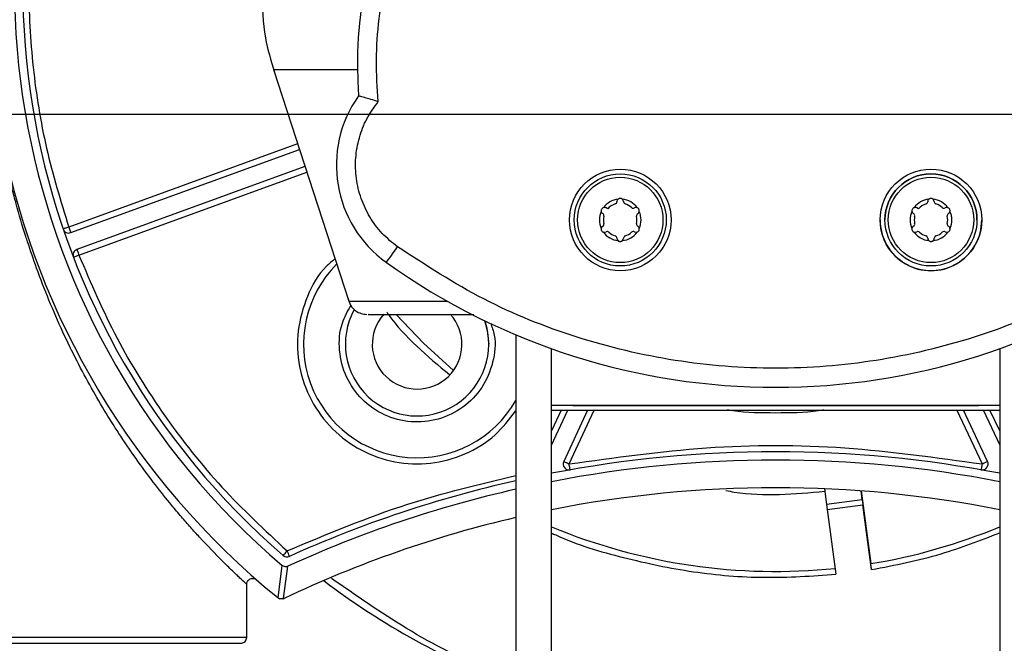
# Model space of a CAD drawing. Header units: inches. Extents: x 170 to 288, y 234 to 248.
# Tile 448 of 480: x 260.3885 to 260.4966, y 244.0857 to 244.1541. Entities that reach past the tile are written whole.
import ezdxf

# ---------------------------------------------------------------- set-up
doc = ezdxf.new("R2010")
doc.units = ezdxf.units.IN
doc.header["$LTSCALE"] = 0.25
doc.header["$MEASUREMENT"] = 0
doc.layers.add('ANNOTATIONS', color=1, linetype='Continuous')
doc.layers.add('STANDARD Z GUIDE MOTOR RH', color=7, linetype='Continuous')
doc.styles.add('ARIAL', font='arial.ttf', dxfattribs={"height": 0.09375})
doc.dimstyles.new('STANDARD$0', dxfattribs={"dimtxt": 0.09375, "dimasz": 0.09375, "dimexe": 0.03125, "dimexo": 0.046875, "dimgap": 0.09, "dimtad": 0, "dimtih": 1, "dimtoh": 1, "dimdec": 4, "dimzin": 0, "dimdsep": 46, "dimtxsty": 'ARIAL', "dimcen": 0.09, "dimadec": 0, "dimazin": 0, "dimtfac": 1, "dimtdec": 4, "dimtofl": 0, "dimtmove": 0, "dimatfit": 1, "dimfxl": 1, "dimtolj": 1, "dimtzin": 0, "dimarcsym": 0})

# ---------------------------------------------------------------- blocks, each defined once
blk = doc.blocks.new('*D53')
at = {"layer": 'ANNOTATIONS', "color": 0, "lineweight": -2, "transparency": 16777216}
for p, q in [((259.7476886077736, 244.1437778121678), (261.4626251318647, 244.1437778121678)), ((261.4313751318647, 244.0500278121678), (261.4313751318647, 242.3590412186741)), ((261.4313751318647, 240.2331944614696), (261.4313751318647, 241.9241810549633)), ((260.153938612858, 240.1394444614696), (261.4626251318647, 240.1394444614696))]:
    blk.add_line(p, q, dxfattribs=at)
at = {"layer": 'ANNOTATIONS', "color": 0, "transparency": 16777216}
for points in [[(261.4157501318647, 244.0500278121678), (261.4470001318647, 244.0500278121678), (261.4313751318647, 244.1437778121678)], [(261.4157501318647, 240.2331944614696), (261.4470001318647, 240.2331944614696), (261.4313751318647, 240.1394444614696)]]:
    blk.add_solid(points, dxfattribs=at)
at = {"layer": 'defpoints', "color": 0, "transparency": 16777216}
for p in [(259.7008136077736, 244.1437778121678), (261.4313751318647, 244.1437778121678), (260.107063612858, 240.1394444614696)]:
    blk.add_point(p, dxfattribs=at)
at = {"layer": 'ANNOTATIONS', "color": 0, "transparency": 16777216, "insert": (261.4313751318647, 242.1416111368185), "char_height": 0.09375, "attachment_point": 5, "style": 'ARIAL'}
blk.add_mtext('\\A1;OPENING \\PHEIGHT', dxfattribs=at)
blk = doc.blocks.new('*D54')
at = {"layer": 'ANNOTATIONS', "color": 0, "lineweight": -2, "transparency": 16777216}
for p, q in [((260.8643552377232, 245.1923245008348), (261.4626251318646, 245.1923245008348)), ((261.4313751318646, 245.0985745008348), (261.4313751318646, 244.8065568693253)), ((261.4313751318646, 244.2375278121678), (261.4313751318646, 244.5295454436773)), ((259.7476886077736, 244.1437778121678), (261.4626251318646, 244.1437778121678))]:
    blk.add_line(p, q, dxfattribs=at)
at = {"layer": 'ANNOTATIONS', "color": 0, "transparency": 16777216}
for points in [[(261.4157501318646, 245.0985745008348), (261.4470001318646, 245.0985745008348), (261.4313751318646, 245.1923245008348)], [(261.4157501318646, 244.2375278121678), (261.4470001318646, 244.2375278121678), (261.4313751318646, 244.1437778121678)]]:
    blk.add_solid(points, dxfattribs=at)
at = {"layer": 'defpoints', "color": 0, "transparency": 16777216}
for p in [(260.8174802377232, 245.1923245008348), (261.4313751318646, 245.1923245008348), (259.7008136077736, 244.1437778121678)]:
    blk.add_point(p, dxfattribs=at)
at = {"layer": 'ANNOTATIONS', "color": 0, "transparency": 16777216, "insert": (261.4313751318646, 244.6680511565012), "char_height": 0.09375, "attachment_point": 5, "style": 'ARIAL'}
blk.add_mtext('\\A1;HEADROOM', dxfattribs=at)

msp = doc.modelspace()

# ---------------------------------------------------------------- linework, layer by layer
at = {"layer": 'STANDARD Z GUIDE MOTOR RH'}
for p, q in [((260.4163858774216, 244.1486806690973), (260.424649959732, 244.1232451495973)), ((260.4190360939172, 244.1405238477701), (260.3939113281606, 244.1313796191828)), ((260.3941357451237, 244.1307630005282), (260.4192389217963, 244.1398994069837)), ((260.3941357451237, 244.1307629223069), (260.4192390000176, 244.1398993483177)), ((260.4198476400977, 244.1380260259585), (260.3948089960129, 244.1289131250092)), ((260.3950333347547, 244.1282966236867), (260.4200504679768, 244.1374016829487)), ((260.4530914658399, 244.1333732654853), (260.4529183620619, 244.1334731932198)), ((260.4872121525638, 244.1333727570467), (260.487039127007, 244.1334726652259)), ((260.4295754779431, 244.1269413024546), (260.4301216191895, 244.1265651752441)), ((260.4429880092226, 244.1195569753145), (260.4429853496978, 243.9458712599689)), ((260.4469223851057, 243.9458712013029), (260.4469249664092, 244.1180291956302)), ((260.4961375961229, 244.1180284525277), (260.4961362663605, 244.0309177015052)), ((260.4469248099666, 244.1074450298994), (260.4487203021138, 244.1112952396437)), ((260.4469248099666, 244.1074451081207), (260.4487202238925, 244.1112952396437)), ((260.4479961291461, 244.1112951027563), (260.4469248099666, 244.108997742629)), ((260.4508923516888, 244.1112953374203), (260.4482611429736, 244.1056529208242)), ((260.4488557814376, 244.1053757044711), (260.4516162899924, 244.1112953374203)), ((260.4914460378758, 244.1112947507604), (260.4942063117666, 244.1053750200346)), ((260.4948010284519, 244.1056522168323), (260.4921699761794, 244.1112947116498)), ((260.4943334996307, 244.1113128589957), (260.4961374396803, 244.1074442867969)), ((260.494333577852, 244.1113128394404), (260.4961374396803, 244.1074443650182)), ((260.4961374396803, 244.1089969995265), (260.495066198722, 244.1112943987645)), ((260.4769073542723, 244.1026511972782), (260.4771366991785, 244.1009306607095)), ((260.4810391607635, 244.1014507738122), (260.4809104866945, 244.1024162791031)), ((260.4809105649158, 244.1024162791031), (260.4819744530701, 244.094433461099)), ((260.4810391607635, 244.1014507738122), (260.4771366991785, 244.1009306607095)), ((260.4771366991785, 244.1009306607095), (260.4772090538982, 244.1003875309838)), ((260.4772090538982, 244.1003875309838), (260.4811115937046, 244.1009076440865)), ((260.4820611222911, 244.0937830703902), (260.4811115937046, 244.1009076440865)), ((260.4772090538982, 244.1003875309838), (260.478158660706, 244.0932628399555)), ((260.4169056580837, 244.0906710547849), (260.4173570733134, 244.0942343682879)), ((260.417507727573, 244.0905986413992), (260.4179613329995, 244.0941501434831)), ((260.4134599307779, 244.0863630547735), (260.4134600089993, 244.092161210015)), ((260.4169056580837, 244.0906710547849), (260.4168620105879, 244.0907036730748)), ((260.417507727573, 244.0905986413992), (260.4175572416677, 244.0906197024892))]:
    msp.add_line(p, q, dxfattribs=at)
at = {"layer": 'STANDARD Z GUIDE MOTOR RH', "flags": 128}
for points in [[(260.4163858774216, 244.1486806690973), (260.4164423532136, 244.1486806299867), (260.4169085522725, 244.1486805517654), (260.4178418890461, 244.148680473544), (260.4192345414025, 244.1486803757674), (260.4210744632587, 244.1486802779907), (260.4233460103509, 244.1486801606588), (260.4256031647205, 244.1486800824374)], [(260.3939113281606, 244.1313796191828), (260.3937901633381, 244.1313382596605), (260.3936736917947, 244.13129848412), (260.3935662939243, 244.1312618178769), (260.393472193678, 244.1312296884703), (260.3933949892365, 244.1312033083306), (260.3933375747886, 244.1311837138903), (260.393302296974, 244.1311716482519), (260.3932903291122, 244.1311675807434)], [(260.3939113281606, 244.1313796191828), (260.3939550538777, 244.1312593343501), (260.3939972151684, 244.1311436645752), (260.3940360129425, 244.1310370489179), (260.3940699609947, 244.1309436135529), (260.3940978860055, 244.1308669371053), (260.3941186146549, 244.1308099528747), (260.3941314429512, 244.130774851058), (260.3941357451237, 244.1307630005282)], [(260.4526854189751, 244.1316973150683), (260.4526849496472, 244.1317141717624), (260.452679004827, 244.131755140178)], [(260.4562631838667, 244.1317551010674), (260.4562573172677, 244.1317141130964), (260.4562567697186, 244.1316972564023)], [(260.4868061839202, 244.1316968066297), (260.4868056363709, 244.1317136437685), (260.4867997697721, 244.1317546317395)], [(260.4903839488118, 244.1317545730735), (260.4903780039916, 244.1317136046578), (260.4903775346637, 244.1316967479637)], [(260.3948089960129, 244.1289132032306), (260.3948132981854, 244.1289013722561), (260.3948260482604, 244.1288662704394), (260.3948467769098, 244.1288093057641), (260.3948747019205, 244.1287326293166), (260.3949087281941, 244.1286391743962), (260.3949475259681, 244.1285325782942), (260.3949896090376, 244.1284169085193), (260.3950333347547, 244.1282966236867)], [(260.4287949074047, 244.127491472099), (260.4288183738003, 244.1275242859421), (260.4288878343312, 244.1276214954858), (260.429000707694, 244.1277793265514), (260.4291525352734, 244.1279917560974), (260.4293376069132, 244.128250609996), (260.4295487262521, 244.1285459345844), (260.429777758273, 244.1288663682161), (260.4300159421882, 244.1291996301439)], [(260.3943772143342, 244.1282966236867), (260.3943866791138, 244.1281854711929), (260.3944214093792, 244.1280599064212)], [(260.3944214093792, 244.1280599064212), (260.394433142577, 244.1280644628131), (260.3944679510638, 244.1280779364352), (260.3945245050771, 244.1280997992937), (260.3946006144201, 244.1281292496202), (260.394693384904, 244.1281651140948), (260.3947991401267, 244.1282060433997), (260.3949139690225, 244.128250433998), (260.3950333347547, 244.1282966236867)], [(260.424649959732, 244.1232451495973), (260.424791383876, 244.1232450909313), (260.425384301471, 244.12324501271), (260.426434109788, 244.1232449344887), (260.4279303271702, 244.123244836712), (260.4298582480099, 244.1232447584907), (260.4321987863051, 244.1232446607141), (260.434928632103, 244.1232445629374), (260.4354684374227, 244.1232445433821)], [(260.4298782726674, 244.1217876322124), (260.4328521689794, 244.1186176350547), (260.4361452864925, 244.1156258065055)], [(260.4361452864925, 244.1156257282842), (260.4328521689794, 244.1186175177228), (260.4299156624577, 244.1217443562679)], [(260.4396036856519, 244.1210854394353), (260.4398338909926, 244.1202839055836), (260.4400352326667, 244.1185145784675)], [(260.4469248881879, 244.1118373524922), (260.4476584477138, 244.1118373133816), (260.4491768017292, 244.1118372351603), (260.4510940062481, 244.1118371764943), (260.4533759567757, 244.111837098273), (260.4559819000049, 244.1118370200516), (260.4588653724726, 244.1118369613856), (260.4619747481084, 244.1118368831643), (260.4652547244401, 244.1118368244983), (260.4686467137, 244.1118367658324), (260.4720901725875, 244.1118367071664)], [(260.4492497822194, 244.111799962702), (260.4494319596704, 244.1118000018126), (260.4500813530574, 244.1118000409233), (260.4511880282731, 244.1118000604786), (260.4527282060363, 244.1118000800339), (260.4546691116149, 244.1118000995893), (260.4569694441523, 244.1118000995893), (260.459580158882, 244.1118000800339), (260.4624455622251, 244.1118000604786), (260.465504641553, 244.1118000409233), (260.468692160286, 244.1118000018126), (260.4719401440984, 244.1117999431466)], [(260.4719401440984, 244.1117999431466), (260.4751794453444, 244.111799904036), (260.4783409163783, 244.11179984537), (260.4813573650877, 244.1117997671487), (260.4841643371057, 244.1117997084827), (260.4867019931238, 244.1117996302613), (260.4889164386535, 244.1117995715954), (260.4907602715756, 244.111799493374), (260.4921942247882, 244.111799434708), (260.4931878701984, 244.1117993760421), (260.4937198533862, 244.1117993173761), (260.4938125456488, 244.1117992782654)], [(260.4720901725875, 244.1118367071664), (260.4755236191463, 244.1118366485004), (260.478885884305, 244.1118366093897), (260.48211681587, 244.1118365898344), (260.4851589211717, 244.1118365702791), (260.487957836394, 244.1118365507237), (260.4926314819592, 244.1118365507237), (260.4944228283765, 244.1118365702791), (260.4958057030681, 244.1118366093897), (260.4961374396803, 244.1118366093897)], [(260.4482611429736, 244.1056529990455), (260.4482725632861, 244.1056476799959), (260.4483064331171, 244.1056318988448), (260.4483613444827, 244.105606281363), (260.4484353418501, 244.1055717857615), (260.4485254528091, 244.1055297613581), (260.4486282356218, 244.1054818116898), (260.4487397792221, 244.1054297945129), (260.4488557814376, 244.1053757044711)], [(260.4489697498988, 244.1047294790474), (260.4489675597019, 244.1047418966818), (260.4489610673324, 244.1047786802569), (260.4489505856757, 244.1048384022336), (260.4489363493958, 244.1049187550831), (260.4489191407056, 244.105016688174), (260.4488994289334, 244.1051284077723), (260.4488780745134, 244.1052496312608), (260.4488557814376, 244.1053757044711)], [(260.4942063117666, 244.1053750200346), (260.4941840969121, 244.1052489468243), (260.4941627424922, 244.1051277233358), (260.4941430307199, 244.1050160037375), (260.4941257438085, 244.1049180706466), (260.4941115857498, 244.1048377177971), (260.4941010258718, 244.1047779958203), (260.4940946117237, 244.1047412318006), (260.4940924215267, 244.1047288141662)], [(260.4942063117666, 244.1053750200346), (260.4943223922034, 244.1054291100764), (260.4944339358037, 244.1054811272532), (260.4945367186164, 244.1055290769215), (260.4946268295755, 244.1055710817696), (260.4947008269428, 244.1056055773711), (260.4947557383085, 244.105631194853), (260.4947896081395, 244.105646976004), (260.4948010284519, 244.1056522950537)], [(260.4810391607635, 244.1014507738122), (260.4810481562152, 244.1013832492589), (260.4810572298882, 244.101315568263), (260.4810662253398, 244.1012477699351), (260.4810752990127, 244.1011798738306), (260.4810843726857, 244.1011118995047), (260.4810934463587, 244.1010438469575), (260.4811025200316, 244.1009757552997), (260.4811115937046, 244.1009076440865)], [(260.4178917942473, 244.0958343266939), (260.4178080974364, 244.0957374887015), (260.4177275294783, 244.0956443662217), (260.4176533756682, 244.0955585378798), (260.4175883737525, 244.0954833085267), (260.4175349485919, 244.0954215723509), (260.4174952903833, 244.0953756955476), (260.4174708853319, 244.0953474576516), (260.4174626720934, 244.0953379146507)], [(260.4174291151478, 244.0905747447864), (260.4174713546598, 244.0905863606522), (260.4175572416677, 244.0906199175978)], [(260.38524503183, 244.0863634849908), (260.3855037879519, 244.0863634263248), (260.3862341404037, 244.0863633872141), (260.387411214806, 244.0863633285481), (260.3889948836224, 244.0863632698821), (260.3909313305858, 244.0863632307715), (260.3931544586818, 244.0863631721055), (260.3955887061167, 244.0863631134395), (260.3981511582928, 244.0863630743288), (260.4007544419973, 244.0863630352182), (260.4033100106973, 244.0863629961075), (260.4057308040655, 244.0863629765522), (260.4079343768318, 244.0863629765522), (260.4098456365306, 244.0863629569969), (260.4113996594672, 244.0863629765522), (260.4125434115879, 244.0863629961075), (260.4132379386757, 244.0863630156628), (260.4134599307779, 244.0863630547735)]]:
    msp.add_lwpolyline(points, dxfattribs=at)
at = {"layer": 'STANDARD Z GUIDE MOTOR RH'}
for centre, radius in [((260.4544711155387, 244.1321599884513), 0.005577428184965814), ((260.488591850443, 244.1321594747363), 0.005577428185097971), ((260.4544711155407, 244.1321600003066), 0.005052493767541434), ((260.4544711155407, 244.1321600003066), 0.004687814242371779), ((260.4885918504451, 244.1321594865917), 0.005052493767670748), ((260.4885918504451, 244.1321594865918), 0.004687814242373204)]:
    msp.add_circle(centre, radius, dxfattribs=at)
for centre, radius, start, end in [((260.4715318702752, 244.1578841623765), 0.08661417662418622, 151.9760304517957, 230.8621324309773), ((260.4715318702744, 244.1578840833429), 0.08358346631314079, 151.9760304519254, 229.5975655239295), ((260.4715317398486, 244.1492201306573), 0.04593175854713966, 355.6907701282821, 184.307504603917), ((260.4715318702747, 244.1578840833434), 0.08267716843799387, 153.9070696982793, 229.1576534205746), ((260.4364265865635, 244.1381676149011), 0.01312336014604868, 144.5973367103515, 234.4414941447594), ((260.4885918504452, 244.1321595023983), 0.005052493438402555, 359.9995814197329, 179.9995814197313), ((260.4544711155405, 244.1321599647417), 0.00228813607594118, 95.86624385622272, 144.1320287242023), ((260.4538477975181, 244.1341650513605), 0.0002624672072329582, 287.2688161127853, 359.6530865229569), ((260.4544711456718, 244.1341612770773), 0.0003608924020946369, 130.3981084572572, 179.6530865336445), ((260.4544711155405, 244.1321599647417), 0.002288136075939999, 35.86624600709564, 84.13203087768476), ((260.4544711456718, 244.1341612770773), 0.0003608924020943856, 0.345188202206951, 49.60016627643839), ((260.455094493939, 244.1341650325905), 0.0002624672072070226, 180.3451882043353, 252.7294586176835), ((260.4885918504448, 244.1321594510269), 0.002288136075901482, 95.86624385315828, 144.1320287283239), ((260.4879685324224, 244.1341645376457), 0.0002624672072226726, 287.2688161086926, 359.6530865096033), ((260.4885918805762, 244.1341607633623), 0.0003608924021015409, 130.3981084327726, 179.6530865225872), ((260.4885918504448, 244.1321594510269), 0.002288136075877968, 35.86624600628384, 84.13203087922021), ((260.4885918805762, 244.1341607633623), 0.0003608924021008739, 0.3451882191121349, 49.60016629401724), ((260.4892152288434, 244.1341645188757), 0.0002624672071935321, 180.3451882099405, 252.7294586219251), ((260.4544711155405, 244.1321599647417), 0.002288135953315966, 155.8662428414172, 204.1320318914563), ((260.4527379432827, 244.1331606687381), 0.0003608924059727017, 179.9995052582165, 239.6530881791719), ((260.4527379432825, 244.133160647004), 0.0003608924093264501, 59.99913898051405, 109.6001632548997), ((260.4544711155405, 244.1321599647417), 0.001837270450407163, 107.2688161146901, 138.6709466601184), ((260.4544711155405, 244.1321599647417), 0.001837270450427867, 47.2688190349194, 72.72945861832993), ((260.4558959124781, 244.1337023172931), 0.0002624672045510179, 227.2688190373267, 299.6530849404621), ((260.4562043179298, 244.1331605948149), 0.0003608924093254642, 70.39811147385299, 119.6530849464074), ((260.45620431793, 244.133160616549), 0.000360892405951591, 300.345186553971, 359.9995052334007), ((260.4544711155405, 244.1321599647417), 0.002288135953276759, 335.8662428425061, 24.13203189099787), ((260.4885918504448, 244.1321594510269), 0.002288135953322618, 155.8662428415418, 204.132031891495), ((260.486858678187, 244.1331601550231), 0.0003608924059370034, 179.9995814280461, 239.6530881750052), ((260.4868586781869, 244.1331601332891), 0.000360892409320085, 59.99913898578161, 109.6001632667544), ((260.4885918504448, 244.1321594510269), 0.00183727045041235, 107.2688161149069, 138.6709466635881), ((260.4885918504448, 244.1321594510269), 0.001837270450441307, 47.2688190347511, 72.72945861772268), ((260.4900166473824, 244.1337018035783), 0.0002624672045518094, 227.2688190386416, 299.6530849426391), ((260.4903250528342, 244.1331600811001), 0.0003608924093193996, 70.39811146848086, 119.6530849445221), ((260.4903250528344, 244.1331601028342), 0.000360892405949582, 300.3451865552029, 359.9995813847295), ((260.4885918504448, 244.1321594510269), 0.002288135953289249, 335.8662428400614, 24.13203189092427), ((260.4524230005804, 244.1326226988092), 0.0002624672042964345, 347.2688163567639, 59.6530881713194), ((260.4544711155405, 244.1321599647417), 0.001837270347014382, 167.2688163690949, 192.72945835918), ((260.4565192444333, 244.1326226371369), 0.0002624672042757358, 120.3451865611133, 192.729458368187), ((260.4544711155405, 244.1321599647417), 0.001837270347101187, 347.2688163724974, 12.72945836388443), ((260.4885918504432, 244.1321595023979), 0.005577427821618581, 179.9995813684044, 359.9995813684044), ((260.4865437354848, 244.1326221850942), 0.0002624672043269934, 347.2688163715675, 59.6530881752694), ((260.4885918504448, 244.1321594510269), 0.001837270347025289, 167.2688163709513, 192.7294583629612), ((260.4906399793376, 244.132622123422), 0.0002624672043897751, 120.3451865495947, 192.729458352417), ((260.4885918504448, 244.1321594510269), 0.00183727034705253, 347.2688163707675, 12.72945836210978), ((260.3939113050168, 244.131379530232), 0.0006561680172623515, 198.8531465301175, 289.9991361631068), ((260.4527379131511, 244.1311593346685), 0.0003608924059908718, 120.3451865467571, 169.6001637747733), ((260.4524229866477, 244.1316972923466), 0.0002624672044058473, 300.3451865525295, 12.72945835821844), ((260.4565192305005, 244.1316972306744), 0.0002624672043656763, 167.2688163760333, 239.6530881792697), ((260.4562042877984, 244.1311592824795), 0.0003608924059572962, 10.39811095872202, 59.65308818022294), ((260.4868586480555, 244.1311588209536), 0.0003608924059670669, 120.3451865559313, 169.6001637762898), ((260.4865437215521, 244.1316967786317), 0.0002624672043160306, 300.3451865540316, 12.72945836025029), ((260.4906399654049, 244.1316967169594), 0.0002624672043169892, 167.2688163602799, 239.6530881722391), ((260.4903250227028, 244.1311587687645), 0.000360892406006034, 10.3981109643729, 59.65308818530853), ((260.4527379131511, 244.1311593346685), 0.00036089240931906, 250.3981114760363, 299.6530849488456), ((260.4544711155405, 244.1321599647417), 0.002288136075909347, 215.8662460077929, 264.1320308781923), ((260.4530463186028, 244.1306176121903), 0.0002624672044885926, 47.2688190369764, 119.653084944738), ((260.4544711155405, 244.1321599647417), 0.001837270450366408, 227.2688190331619, 252.7294586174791), ((260.4538477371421, 244.1301549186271), 0.0002624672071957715, 0.3451882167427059, 72.72945862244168), ((260.4544710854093, 244.1301586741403), 0.0003608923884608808, 180.3451882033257, 359.6530865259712), ((260.4544711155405, 244.1321599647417), 0.002288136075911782, 275.866243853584, 324.1320287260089), ((260.4550944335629, 244.130154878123), 0.0002624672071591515, 107.268816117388, 179.6530865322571), ((260.4544711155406, 244.1321599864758), 0.001837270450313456, 287.2688161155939, 312.7294557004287), ((260.4558958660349, 244.1306175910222), 0.0002624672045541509, 60.34518979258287, 132.7294556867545), ((260.4562042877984, 244.1311592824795), 0.0003608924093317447, 240.3451897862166, 289.6001632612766), ((260.4868586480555, 244.1311588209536), 0.0003608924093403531, 250.3981114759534, 299.6530849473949), ((260.4885918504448, 244.1321594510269), 0.002288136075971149, 215.8662460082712, 264.1320308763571), ((260.4871670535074, 244.1306171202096), 0.0002624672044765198, 47.2688190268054, 119.6530849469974), ((260.4885918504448, 244.1321594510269), 0.001837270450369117, 227.2688190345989, 252.7294586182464), ((260.4879684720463, 244.1301543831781), 0.0002624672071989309, 0.3451881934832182, 72.72945861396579), ((260.4885918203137, 244.1301581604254), 0.0003608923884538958, 180.3451881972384, 359.6530865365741), ((260.4885918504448, 244.1321594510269), 0.002288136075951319, 275.8662438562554, 324.1320287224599), ((260.4892151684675, 244.1301543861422), 0.0002624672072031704, 107.2688161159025, 179.6530865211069), ((260.4885918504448, 244.1321594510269), 0.001837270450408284, 287.2688161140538, 312.7294556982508), ((260.4900166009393, 244.1306170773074), 0.0002624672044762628, 60.34518978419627, 132.729455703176), ((260.4903250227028, 244.1311587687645), 0.0003608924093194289, 240.3451897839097, 289.6001632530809), ((260.3950333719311, 244.1282965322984), 0.0006561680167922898, 109.9991361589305, 201.1451306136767), ((260.4321611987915, 244.1185146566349), 0.01246719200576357, 135.1122269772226, 330.2748067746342), ((260.4715323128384, 244.1872778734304), 0.07349081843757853, 234.4414941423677, 305.5567878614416), ((260.4321611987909, 244.1185145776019), 0.007874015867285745, 151.1715920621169, 19.05655345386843), ((260.4321611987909, 244.1185145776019), 0.004921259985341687, 138.1504345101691, 42.27865269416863), ((260.471529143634, 243.9767817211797), 0.1299212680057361, 79.081720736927, 100.9165539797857), ((260.4715291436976, 243.9767817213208), 0.1290149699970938, 79.00407662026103, 100.9941981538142), ((260.4488558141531, 244.10537560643), 0.0006561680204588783, 154.9991359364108, 279.9994633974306), ((260.4942063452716, 244.1053749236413), 0.0006561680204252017, 259.9988113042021, 24.99913880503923), ((260.471529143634, 243.9767817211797), 0.1299212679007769, 102.6903717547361, 114.2532464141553), ((260.4715291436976, 243.9767817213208), 0.1290149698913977, 102.7810279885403, 114.5323068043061), ((260.4715291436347, 243.9767818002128), 0.1259842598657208, 78.73615852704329, 101.2621161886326), ((260.4715291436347, 243.9767818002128), 0.1259842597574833, 103.0939123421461, 115.3661765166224), ((260.4715318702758, 244.1578842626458), 0.06430446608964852, 247.5010222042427, 275.8373743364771), ((260.4715318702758, 244.1578842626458), 0.06430446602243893, 279.3458270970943, 292.4972525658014), ((260.417891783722, 244.0958342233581), 0.0006561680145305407, 229.1576534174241, 294.2532464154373), ((259.9411665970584, 243.8806879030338), 0.5230247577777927, 24.21780657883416, 24.28969072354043), ((260.4715318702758, 244.1578842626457), 0.08202100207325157, 232.7668248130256, 249.6341037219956), ((260.417276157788, 244.0912128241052), 0.000656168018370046, 230.8621324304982, 253.7068124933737)]:
    msp.add_arc(centre, radius, start, end, dxfattribs=at)
for points, knots in [([(260.4278898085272, 244.1451421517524), (260.4277935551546, 244.1466594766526), (260.427601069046, 244.1496938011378), (260.4279160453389, 244.1542519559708), (260.428665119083, 244.1587527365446), (260.4298899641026, 244.1631508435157), (260.4315589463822, 244.167399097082), (260.4336638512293, 244.1714496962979), (260.4361745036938, 244.1752617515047), (260.4390705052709, 244.1787903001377), (260.4423142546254, 244.1820017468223), (260.4458764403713, 244.1848562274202), (260.449713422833, 244.1873286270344), (260.4537882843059, 244.1893860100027), (260.4580531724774, 244.1910127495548), (260.4624650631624, 244.1921843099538), (260.4669739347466, 244.1928953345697), (260.4715326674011, 244.1931305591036), (260.4760911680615, 244.1928951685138), (260.4806002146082, 244.1921839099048), (260.4850118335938, 244.1910122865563), (260.4892768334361, 244.1893852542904), (260.4933514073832, 244.1873278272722), (260.497188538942, 244.1848551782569), (260.5007504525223, 244.1820007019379), (260.5039941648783, 244.1787889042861), (260.5068899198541, 244.1752604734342), (260.5094004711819, 244.1714480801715), (260.5115052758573, 244.1673976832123), (260.5131740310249, 244.1631490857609), (260.5143987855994, 244.1587511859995), (260.5151476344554, 244.1542502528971), (260.5154624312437, 244.1496923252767), (260.5152698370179, 244.1466580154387), (260.5151735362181, 244.1451408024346)], [0, 0, 0, 0, 0.03125336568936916, 0.06250003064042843, 0.09375237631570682, 0.1249999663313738, 0.156252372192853, 0.1874999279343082, 0.2187522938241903, 0.2500000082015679, 0.2812524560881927, 0.3124999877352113, 0.3437520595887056, 0.3749998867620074, 0.4062522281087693, 0.4375002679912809, 0.4687522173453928, 0.5000002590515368, 0.5312526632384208, 0.5624999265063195, 0.5937526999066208, 0.6249998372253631, 0.6562524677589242, 0.6875000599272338, 0.7187527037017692, 0.7499999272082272, 0.781252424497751, 0.8125000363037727, 0.8437523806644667, 0.8749999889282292, 0.9062525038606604, 0.9375001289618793, 0.9687488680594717, 1, 1, 1, 1]), ([(260.3939121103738, 244.1843910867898), (260.3930328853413, 244.1815230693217), (260.3912738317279, 244.1757850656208), (260.3898516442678, 244.1668786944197), (260.3893406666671, 244.1578856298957), (260.3898513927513, 244.1488924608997), (260.391273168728, 244.1399860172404), (260.393032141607, 244.1342477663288), (260.3939113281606, 244.1313796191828)], [0, 0, 0, 0, 0.1666276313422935, 0.3333696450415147, 0.4999999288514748, 0.6666186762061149, 0.8333661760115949, 1, 1, 1, 1]), ([(260.4151032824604, 244.1571073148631), (260.4151627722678, 244.1554448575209), (260.4152690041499, 244.1524761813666), (260.4161136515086, 244.1496321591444), (260.4164852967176, 244.1483807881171)], [0, 0, 0, 0, 0.5599995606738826, 1, 1, 1, 1]), ([(260.3893974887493, 244.1297444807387), (260.3893297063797, 244.129941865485), (260.3888536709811, 244.1313280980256), (260.3883034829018, 244.1332831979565), (260.3876478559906, 244.1357607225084), (260.3872145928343, 244.1375763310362), (260.3868088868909, 244.1394461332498), (260.3864870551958, 244.141080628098), (260.3862151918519, 244.1426148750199), (260.3860041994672, 244.1439170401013), (260.3858343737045, 244.1450654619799), (260.3856988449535, 244.1460650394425), (260.385588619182, 244.1469467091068), (260.3854986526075, 244.1477206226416), (260.385425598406, 244.1483981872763), (260.3853668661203, 244.1489808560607), (260.3853207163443, 244.149466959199), (260.3852818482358, 244.1498990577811), (260.3852579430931, 244.1501768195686), (260.385247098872, 244.1503076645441), (260.3852461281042, 244.1503197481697), (260.3852456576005, 244.1503256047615)], [0, 0, 0, 0, 0.02752103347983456, 0.1932801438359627, 0.2708933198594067, 0.3709154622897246, 0.4447424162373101, 0.5300045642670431, 0.5977630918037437, 0.6582054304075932, 0.7120179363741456, 0.7592115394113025, 0.7998007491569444, 0.8382175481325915, 0.871765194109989, 0.9005240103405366, 0.92774582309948, 0.9505950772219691, 0.97744104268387, 0.9890663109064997, 1, 1, 1, 1]), ([(260.4300159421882, 244.1291996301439), (260.4294308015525, 244.1296725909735), (260.428260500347, 244.1306185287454), (260.4269165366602, 244.1324517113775), (260.4259492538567, 244.1344962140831), (260.4254238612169, 244.1367003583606), (260.4253533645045, 244.1389651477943), (260.4257510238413, 244.1411916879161), (260.4265676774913, 244.143312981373), (260.4274492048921, 244.1445325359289), (260.4278899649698, 244.145142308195)], [0, 0, 0, 0, 0.124997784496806, 0.2499998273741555, 0.374999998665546, 0.4999996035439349, 0.6250001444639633, 0.74999991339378, 0.8750009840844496, 1, 1, 1, 1]), ([(260.4278899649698, 244.145142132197), (260.4276192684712, 244.1452236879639), (260.4270761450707, 244.1453873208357), (260.4264742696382, 244.1455602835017), (260.4261037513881, 244.1456657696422), (260.4258927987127, 244.1457246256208), (260.4257558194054, 244.1457632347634), (260.4257383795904, 244.1457679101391), (260.425729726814, 244.1457702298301)], [0, 0, 0, 0, 0.2476903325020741, 0.496964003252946, 0.6249848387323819, 0.747693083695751, 0.874817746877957, 1, 1, 1, 1]), ([(260.4547050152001, 244.1344361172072), (260.4546736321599, 244.134458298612), (260.4546107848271, 244.1345027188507), (260.4545244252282, 244.1345207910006), (260.4544401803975, 244.1345232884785), (260.4543566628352, 244.1345098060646), (260.4542801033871, 244.1344708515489), (260.4542444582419, 244.1344419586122), (260.4542372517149, 244.1344361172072)], [0, 0, 0, 0, 0.2291495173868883, 0.4588923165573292, 0.4998883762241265, 0.7220243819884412, 0.9438005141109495, 1, 1, 1, 1]), ([(260.4888257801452, 244.1344355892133), (260.4887943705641, 244.1344577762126), (260.4887315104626, 244.1345021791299), (260.4886451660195, 244.134520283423), (260.4885609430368, 244.1345227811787), (260.4884774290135, 244.1345092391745), (260.4884007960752, 244.1344703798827), (260.4883651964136, 244.1344414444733), (260.48835801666, 244.1344356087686)], [0, 0, 0, 0, 0.2292961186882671, 0.4588911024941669, 0.4998871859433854, 0.7220293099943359, 0.9439387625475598, 1, 1, 1, 1]), ([(260.4526168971, 244.1335006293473), (260.4525819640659, 244.1334844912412), (260.4525120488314, 244.1334521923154), (260.4524320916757, 244.1333634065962), (260.4523843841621, 244.1332578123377), (260.4523731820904, 244.1331649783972), (260.4523806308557, 244.1331123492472), (260.4523830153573, 244.1330955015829)], [0, 0, 0, 0, 0.229315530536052, 0.4589538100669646, 0.679497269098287, 0.8974005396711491, 1, 1, 1, 1]), ([(260.4565592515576, 244.133095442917), (260.4565627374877, 244.133133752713), (260.4565697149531, 244.1332104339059), (260.456532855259, 244.1333240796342), (260.4564652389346, 244.1334182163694), (260.4563903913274, 244.1334742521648), (260.4563411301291, 244.1334941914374), (260.4563253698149, 244.1335005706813)], [0, 0, 0, 0, 0.2292627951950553, 0.4588942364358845, 0.6795085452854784, 0.8974640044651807, 1, 1, 1, 1]), ([(260.4867375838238, 244.1335001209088), (260.4867026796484, 244.133483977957), (260.4866328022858, 244.1334516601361), (260.4865528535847, 244.1333628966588), (260.4865051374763, 244.1332572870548), (260.486493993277, 244.1331644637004), (260.4865013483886, 244.1331118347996), (260.4865037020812, 244.1330949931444)], [0, 0, 0, 0, 0.2292192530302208, 0.4588917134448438, 0.679502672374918, 0.8974383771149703, 1, 1, 1, 1]), ([(260.4906800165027, 244.1330949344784), (260.4906835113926, 244.1331332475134), (260.4906905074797, 244.1332099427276), (260.4906535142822, 244.1333235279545), (260.4905860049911, 244.1334177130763), (260.4905111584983, 244.1334737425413), (260.4904618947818, 244.1334936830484), (260.4904461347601, 244.1335000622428)], [0, 0, 0, 0, 0.2292747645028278, 0.4589633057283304, 0.6794694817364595, 0.8974586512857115, 1, 1, 1, 1]), ([(260.452382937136, 244.1312244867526), (260.4523794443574, 244.1311861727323), (260.4523724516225, 244.1311094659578), (260.4524094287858, 244.1309958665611), (260.4524769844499, 244.1309017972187), (260.4525518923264, 244.1308456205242), (260.4526010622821, 244.1308257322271), (260.4526168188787, 244.1308193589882)], [0, 0, 0, 0, 0.229251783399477, 0.4589746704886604, 0.6795735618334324, 0.8973187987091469, 1, 1, 1, 1]), ([(260.4563253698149, 244.1308193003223), (260.4563602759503, 244.1308354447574), (260.4564301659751, 244.1308677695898), (260.4565100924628, 244.1309565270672), (260.4565578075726, 244.1310620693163), (260.4565689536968, 244.1311550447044), (260.4565616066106, 244.1312075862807), (260.4565592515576, 244.1312244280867)], [0, 0, 0, 0, 0.2291891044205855, 0.458888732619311, 0.6794967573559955, 0.8972651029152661, 1, 1, 1, 1]), ([(260.4865037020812, 244.1312239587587), (260.4865002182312, 244.1311856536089), (260.4864932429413, 244.131108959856), (260.4865300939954, 244.1309953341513), (260.4865976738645, 244.1309012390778), (260.4866726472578, 244.1308451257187), (260.486721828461, 244.1308252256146), (260.4867375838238, 244.1308188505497)], [0, 0, 0, 0, 0.2292026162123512, 0.4589045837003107, 0.6794919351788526, 0.8973241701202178, 1, 1, 1, 1]), ([(260.4904460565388, 244.1308187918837), (260.4904809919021, 244.1308349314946), (260.4905509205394, 244.1308672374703), (260.4906308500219, 244.130956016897), (260.4906785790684, 244.1310615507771), (260.4906897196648, 244.1311545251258), (260.4906823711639, 244.1312070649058), (260.4906800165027, 244.1312239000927)], [0, 0, 0, 0, 0.2292973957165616, 0.4589748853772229, 0.6795269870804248, 0.8973116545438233, 1, 1, 1, 1]), ([(260.4542371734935, 244.1298838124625), (260.4542685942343, 244.1298616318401), (260.4543315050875, 244.1298172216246), (260.4544177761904, 244.1297991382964), (260.4545020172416, 244.1297966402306), (260.4545855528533, 244.1298101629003), (260.4546620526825, 244.1298489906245), (260.4546978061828, 244.1298779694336), (260.4547050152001, 244.1298838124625)], [0, 0, 0, 0, 0.2291635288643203, 0.4588330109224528, 0.4998321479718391, 0.7220257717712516, 0.9439517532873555, 0.9999999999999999, 0.9999999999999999, 0.9999999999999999, 0.9999999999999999]), ([(260.4883579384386, 244.1298833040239), (260.4883893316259, 244.1298611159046), (260.4884522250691, 244.1298166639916), (260.4885385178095, 244.1297986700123), (260.4886227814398, 244.1297960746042), (260.4887063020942, 244.129809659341), (260.4887827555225, 244.1298484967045), (260.488818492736, 244.1298774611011), (260.4888257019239, 244.1298833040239)], [0, 0, 0, 0, 0.2290604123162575, 0.4589020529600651, 0.4999066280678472, 0.722129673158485, 0.9439458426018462, 1, 1, 1, 1]), ([(260.4134600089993, 244.092161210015), (260.4134230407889, 244.0921948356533), (260.4133483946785, 244.0922627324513), (260.4127676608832, 244.0927985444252), (260.4118988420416, 244.0936198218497), (260.4104553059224, 244.0950294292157), (260.4088359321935, 244.0967035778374), (260.4072889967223, 244.0984118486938), (260.4062697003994, 244.0995771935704), (260.404969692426, 244.1011205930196), (260.4033716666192, 244.1031227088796), (260.4014892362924, 244.1056570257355), (260.3996831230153, 244.1082897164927), (260.3979726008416, 244.1109916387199), (260.3963649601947, 244.1137398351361), (260.3947710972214, 244.116711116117), (260.3932021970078, 244.1199329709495), (260.3917161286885, 244.1233427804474), (260.3904255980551, 244.1266442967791), (260.3897153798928, 244.128785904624), (260.3893974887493, 244.1297444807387)], [0, 0, 0, 0, 0.04397697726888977, 0.08879819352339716, 0.1324042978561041, 0.1780852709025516, 0.2628265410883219, 0.2933621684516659, 0.3251307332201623, 0.3581945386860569, 0.4145181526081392, 0.4750043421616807, 0.5398126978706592, 0.5968061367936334, 0.6575442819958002, 0.7220779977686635, 0.7909058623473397, 0.8653180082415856, 0.9397168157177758, 1, 1, 1, 1]), ([(260.5130469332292, 244.1291983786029), (260.5099468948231, 244.1271861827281), (260.5037468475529, 244.1231618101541), (260.4934057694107, 244.119039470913), (260.482610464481, 244.1164557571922), (260.4715312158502, 244.1156021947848), (260.4604519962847, 244.1164560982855), (260.4496567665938, 244.1190401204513), (260.4393158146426, 244.1231627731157), (260.4331158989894, 244.1271873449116), (260.4300159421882, 244.1291996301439)], [0, 0, 0, 0, 0.1250006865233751, 0.250000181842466, 0.3750001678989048, 0.5000003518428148, 0.624999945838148, 0.7499998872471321, 0.8749999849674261, 1, 1, 1, 1]), ([(260.3950333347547, 244.1282966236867), (260.3963481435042, 244.1252215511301), (260.3989777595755, 244.1190714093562), (260.4043247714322, 244.1105601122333), (260.4105358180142, 244.1026572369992), (260.415439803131, 244.0981086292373), (260.4178917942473, 244.0958343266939)], [0, 0, 0, 0, 0.2500004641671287, 0.5000006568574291, 0.7500004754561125, 1, 1, 1, 1]), ([(260.4231452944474, 244.1278762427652), (260.4228254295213, 244.1276179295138), (260.4214878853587, 244.1265377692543), (260.4199869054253, 244.1238018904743), (260.4189149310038, 244.120016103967), (260.4190753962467, 244.1160352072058), (260.4203836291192, 244.1122911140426), (260.4227420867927, 244.1090956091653), (260.4259367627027, 244.106737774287), (260.4296830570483, 244.105427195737), (260.4336557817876, 244.1052749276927), (260.4374720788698, 244.1063156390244), (260.4407773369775, 244.1083011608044), (260.4422805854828, 244.1102731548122), (260.4429878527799, 244.1112009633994)], [0, 0, 0, 0, 0.02805610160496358, 0.1173191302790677, 0.2065815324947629, 0.2958444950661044, 0.3851077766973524, 0.4743703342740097, 0.5636330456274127, 0.6528966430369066, 0.7421588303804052, 0.8314226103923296, 0.9206855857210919, 1, 1, 1, 1]), ([(260.4245752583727, 244.1235518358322), (260.4246465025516, 244.1232971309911), (260.4247947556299, 244.1227671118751), (260.42534601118, 244.1221924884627), (260.4259952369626, 244.121852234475), (260.4264333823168, 244.1218132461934), (260.4266469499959, 244.1217942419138)], [0, 0, 0, 0, 0.2666505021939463, 0.5548770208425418, 0.7830311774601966, 1, 1, 1, 1]), ([(260.4402303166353, 244.1208422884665), (260.4403857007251, 244.1204082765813), (260.4408802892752, 244.1190268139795), (260.4405966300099, 244.1164795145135), (260.4394169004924, 244.1136847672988), (260.4372829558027, 244.1114709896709), (260.4345303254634, 244.1101332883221), (260.4314806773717, 244.1098313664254), (260.4285156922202, 244.1106045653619), (260.4260038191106, 244.1123551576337), (260.4242452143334, 244.1148727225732), (260.4234986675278, 244.1178231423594), (260.4236833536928, 244.1206314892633), (260.4245354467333, 244.1221377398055), (260.4248908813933, 244.1227660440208)], [0, 0, 0, 0, 0.04099651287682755, 0.1304921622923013, 0.2199871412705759, 0.309482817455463, 0.3989785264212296, 0.4884735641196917, 0.5779691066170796, 0.6674653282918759, 0.7569610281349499, 0.8464562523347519, 0.9359521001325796, 1, 1, 1, 1]), ([(260.4268367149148, 244.1217942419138), (260.4267910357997, 244.1217942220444), (260.4266355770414, 244.1217941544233), (260.4280025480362, 244.1217940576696), (260.4309191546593, 244.1217938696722), (260.4344576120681, 244.1217937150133), (260.4373845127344, 244.121793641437), (260.4383907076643, 244.1217936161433)], [0, 0, 0, 0, 0.1056097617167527, 0.3594194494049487, 0.613236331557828, 0.8670403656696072, 1, 1, 1, 1]), ([(260.4288279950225, 244.1220507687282), (260.4288896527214, 244.1219628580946), (260.430754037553, 244.1193046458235), (260.4332806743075, 244.1172086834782), (260.4357237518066, 244.1151820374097)], [0, 0, 0, 0, 0.03307133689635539, 1, 1, 1, 1]), ([(260.4469248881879, 244.1112951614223), (260.4473198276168, 244.1112951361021), (260.4481292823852, 244.1112950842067), (260.4504915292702, 244.1112949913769), (260.4536241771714, 244.1112948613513), (260.4574653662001, 244.1112947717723), (260.4618416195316, 244.1112946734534), (260.4665916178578, 244.1112945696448), (260.4698846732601, 244.111294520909), (260.4715312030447, 244.1112944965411)], [0, 0, 0, 0, 0.1370357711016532, 0.2808639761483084, 0.4246899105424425, 0.5685161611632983, 0.7123423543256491, 0.8561709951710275, 1, 1, 1, 1]), ([(260.47683484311, 244.1112951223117), (260.4766337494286, 244.1112634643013), (260.4748826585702, 244.1109877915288), (260.4715313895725, 244.1109508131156), (260.4681799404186, 244.110987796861), (260.4664289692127, 244.1112635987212), (260.4662277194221, 244.1112952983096)], [0, 0, 0, 0, 0.05742114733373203, 0.5000139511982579, 0.9425335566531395, 1, 1, 1, 1]), ([(260.4715312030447, 244.1112944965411), (260.473177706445, 244.1112944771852), (260.4764707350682, 244.1112944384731), (260.4812207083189, 244.1112943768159), (260.4855969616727, 244.11129432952), (260.4894381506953, 244.1112943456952), (260.4925707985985, 244.11129432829), (260.4949330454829, 244.111294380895), (260.4957425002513, 244.1112944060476), (260.4961374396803, 244.1112944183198)], [0, 0, 0, 0, 0.1438270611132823, 0.2876560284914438, 0.4314825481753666, 0.575309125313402, 0.7191353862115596, 0.8629639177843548, 0.9999999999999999, 0.9999999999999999, 0.9999999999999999, 0.9999999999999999]), ([(260.4488557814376, 244.1053757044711), (260.4538705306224, 244.1060809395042), (260.4639040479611, 244.1074919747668), (260.4791579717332, 244.1074918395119), (260.4891915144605, 244.1060804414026), (260.4942063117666, 244.1053750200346)], [0, 0, 0, 0, 0.3332427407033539, 0.6667525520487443, 0.9999999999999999, 0.9999999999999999, 0.9999999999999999, 0.9999999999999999]), ([(260.4178917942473, 244.0958343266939), (260.4222671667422, 244.0976737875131), (260.4304153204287, 244.1010993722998), (260.4390087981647, 244.1031555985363), (260.4429877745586, 244.1041076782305)], [0, 0, 0, 0, 0.5369771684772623, 1, 1, 1, 1]), ([(260.4660793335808, 244.1024525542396), (260.4663830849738, 244.1023977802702), (260.4699543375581, 244.1017537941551), (260.473604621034, 244.1020773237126), (260.4769444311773, 244.1023733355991)], [0, 0, 0, 0, 0.08505458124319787, 1, 1, 1, 1]), ([(260.4469246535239, 244.0977948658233), (260.447075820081, 244.0977228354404), (260.4495863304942, 244.0965265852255), (260.4548059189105, 244.0950142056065), (260.462475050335, 244.0933919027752), (260.4703264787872, 244.0927380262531), (260.4755486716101, 244.0930877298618), (260.478158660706, 244.0932625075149)], [0, 0, 0, 0, 0.01576130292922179, 0.261757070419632, 0.5077728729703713, 0.7539908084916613, 1, 1, 1, 1]), ([(260.4820612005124, 244.0937826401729), (260.4846334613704, 244.0942799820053), (260.489446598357, 244.0952105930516), (260.4940118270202, 244.0969918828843), (260.4961372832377, 244.0978212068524)], [0, 0, 0, 0, 0.5344250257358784, 1, 1, 1, 1]), ([(260.4179613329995, 244.0941501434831), (260.4179008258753, 244.094128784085), (260.4177796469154, 244.0940860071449), (260.4175867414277, 244.0941033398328), (260.4174458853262, 244.0941643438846), (260.4173774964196, 244.0942182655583), (260.4173570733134, 244.0942343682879)], [0, 0, 0, 0, 0.2966056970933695, 0.594018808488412, 0.8787610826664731, 1, 1, 1, 1]), ([(260.4820612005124, 244.0937828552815), (260.4820514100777, 244.093856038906), (260.4820318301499, 244.0940023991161), (260.4820059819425, 244.0941973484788), (260.4819862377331, 244.094344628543), (260.4819759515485, 244.0944223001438), (260.4819748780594, 244.0944302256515), (260.4819744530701, 244.0944333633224)], [0, 0, 0, 0, 0.2148702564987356, 0.4297198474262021, 0.6444085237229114, 0.8592230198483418, 1, 1, 1, 1]), ([(260.4134600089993, 244.092161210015), (260.4134638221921, 244.0922146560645), (260.4134719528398, 244.0923286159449), (260.4135426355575, 244.0924976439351), (260.4136660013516, 244.0926533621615), (260.4138401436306, 244.0927688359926), (260.4140416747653, 244.0928240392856), (260.4142401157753, 244.0928144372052), (260.4144139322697, 244.0927564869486), (260.4145051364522, 244.0926876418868), (260.4145479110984, 244.0926553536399)], [0, 0, 0, 0, 0.1068801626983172, 0.2278943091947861, 0.3605807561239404, 0.4999789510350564, 0.6393858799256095, 0.7720637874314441, 0.8930982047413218, 1, 1, 1, 1]), ([(260.4429873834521, 244.0818281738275), (260.4421601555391, 244.0820978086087), (260.4379601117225, 244.0834668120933), (260.4310652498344, 244.0870282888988), (260.425467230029, 244.0909299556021), (260.4227781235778, 244.0928041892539)], [0, 0, 0, 0, 0.1130401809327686, 0.5739333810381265, 1, 1, 1, 1]), ([(260.417507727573, 244.0905986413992), (260.4174393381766, 244.090580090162), (260.4173025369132, 244.0905429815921), (260.4170864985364, 244.0905704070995), (260.4169651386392, 244.0906379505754), (260.4169056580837, 244.0906710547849)], [0, 0, 0, 0, 0.3376235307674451, 0.675357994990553, 0.9999999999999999, 0.9999999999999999, 0.9999999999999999, 0.9999999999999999]), ([(260.3859008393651, 244.0857073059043), (260.3859509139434, 244.0857072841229), (260.386051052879, 244.0857072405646), (260.3868509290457, 244.0857072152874), (260.3880940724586, 244.0857071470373), (260.389779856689, 244.0857070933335), (260.3918306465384, 244.0857070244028), (260.3941716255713, 244.0857070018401), (260.3967111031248, 244.0857069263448), (260.399352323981, 244.0857068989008), (260.401993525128, 244.0857068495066), (260.4045329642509, 244.0857068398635), (260.4068739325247, 244.085706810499), (260.4089247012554, 244.0857068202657), (260.4106106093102, 244.085706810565), (260.4118535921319, 244.0857068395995), (260.41265364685, 244.0857068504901), (260.4127537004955, 244.085706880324), (260.4128037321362, 244.0857068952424)], [0, 0, 0, 0, 0.06250538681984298, 0.1249980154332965, 0.1875003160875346, 0.2500008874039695, 0.3125023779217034, 0.3749995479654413, 0.4375008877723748, 0.50000055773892, 0.5625002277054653, 0.6249997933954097, 0.6874969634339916, 0.7499984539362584, 0.8125002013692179, 0.8750016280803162, 0.9374947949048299, 1, 1, 1, 1]), ([(260.4128037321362, 244.0857068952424), (260.4128699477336, 244.0857127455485), (260.4130075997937, 244.0857249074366), (260.4131990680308, 244.0858249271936), (260.4133595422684, 244.0859891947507), (260.413459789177, 244.0862067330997), (260.4134567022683, 244.0863660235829), (260.4134552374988, 244.0864416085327)], [0, 0, 0, 0, 0.1793046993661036, 0.372746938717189, 0.5711396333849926, 0.7965014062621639, 1, 1, 1, 1])]:
    msp.add_open_spline(points, degree=3, knots=knots, dxfattribs=at)

# ---------------------------------------------------------------- dimensions: what is measured, and where the dimension line sits
at = {"layer": 'ANNOTATIONS'}
for base, p1, p2, text, picture, middle in [((261.4313751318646, 245.1923245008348), (259.7008136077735, 244.1437778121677), (260.8174802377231, 245.1923245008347), 'HEADROOM', '*D54', (261.4313751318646, 244.6680511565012)), ((261.4313751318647, 244.1437778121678), (260.1070636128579, 240.1394444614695), (259.7008136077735, 244.1437778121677), 'OPENING \\PHEIGHT', '*D53', (261.4313751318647, 242.1416111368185))]:
    dim = msp.add_linear_dim(base=base, p1=p1, p2=p2, angle=90, text=text, dimstyle='STANDARD$0', dxfattribs=at)
    dim.commit()
    dim.dimension.update_dxf_attribs({"geometry": picture, "text_midpoint": middle})

doc.saveas('drawing.dxf')
